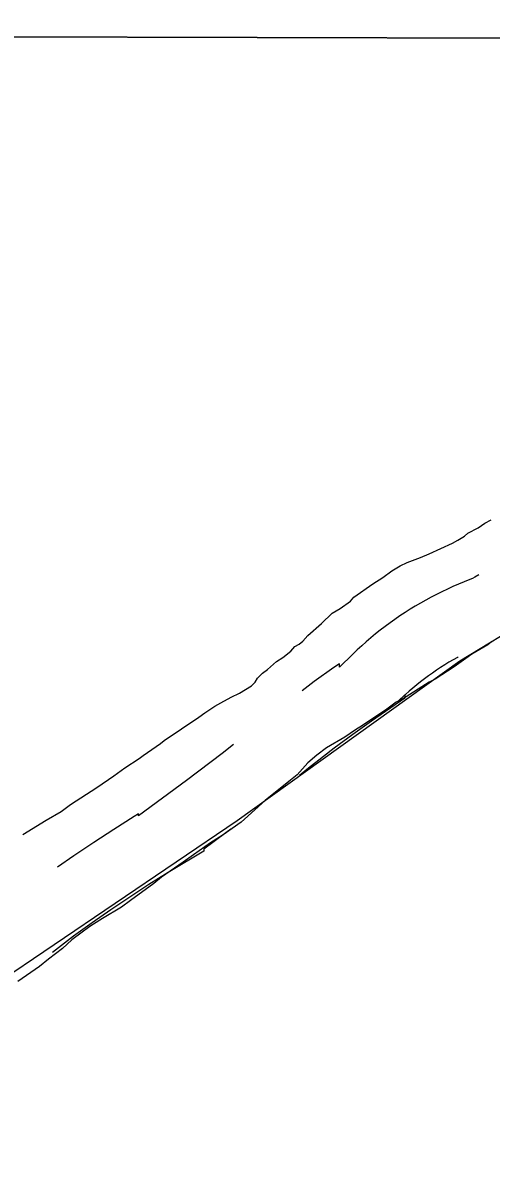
# Model space of a CAD drawing. Extents: x 3172231 to 3210228, y 940198 to 965780.
# Drawn here: x 3179143 to 3179358, y 963397 to 963919 of the extents above; entities that cross this region are included whole.
import ezdxf

# ---------------------------------------------------------------- set-up
doc = ezdxf.new("R2010")
doc.units = 0
for name, color, linetype in [('V-GRID-FRAM', 7, 'Continuous'), ('V-ROAD-CNTR', 7, 'Continuous'), ('V-SITE-VEGE', 7, 'Continuous'), ('V-TOPO-SHOR', 7, 'Continuous')]:
    doc.layers.add(name, color=color, linetype=linetype)

msp = doc.modelspace()

# ---------------------------------------------------------------- linework, layer by layer
at = {"layer": 'V-GRID-FRAM'}
msp.add_lwpolyline([(3176539.592, 963919.479), (3207827.662, 963842.116), (3207790.623, 945652.442), (3176486.679, 945729.845), (3176539.592, 963919.479)], dxfattribs=at)
at = {"layer": 'V-ROAD-CNTR'}
for points in [[(3179352.084, 963666.493), (3179350.271, 963665.437), (3179349.158, 963664.771), (3179347.956, 963664.325), (3179345.356, 963663.303), (3179342.784, 963662.24), (3179340.233, 963661.134), (3179337.701, 963659.983), (3179335.188, 963658.788), (3179332.697, 963657.55), (3179330.224, 963656.267), (3179327.776, 963654.941), (3179325.354, 963653.574), (3179322.954, 963652.164), (3179320.581, 963650.714), (3179318.231, 963649.221), (3179315.913, 963647.689), (3179313.616, 963646.116), (3179311.345, 963644.5), (3179309.106, 963642.847), (3179306.894, 963641.153), (3179304.715, 963639.424), (3179302.569, 963637.658), (3179300.452, 963635.855), (3179298.365, 963634.013), (3179296.308, 963632.134), (3179294.294, 963630.226), (3179288.126, 963624.199), (3179288.126, 963625.768), (3179285.59, 963624.021), (3179276.562, 963617.574), (3179270.979, 963613.435)], [(3179342.677, 963628.894), (3179342.296, 963628.687), (3179340.326, 963627.576), (3179338.376, 963626.43), (3179336.449, 963625.252), (3179334.543, 963624.041), (3179332.655, 963622.795), (3179330.79, 963621.518), (3179328.953, 963620.21), (3179327.136, 963618.869), (3179325.342, 963617.495), (3179323.573, 963616.09), (3179321.825, 963614.652), (3179320.104, 963613.187), (3179318.409, 963611.691), (3179316.744, 963610.17), (3179315.096, 963608.608), (3179318.126, 963611.569), (3179318.126, 963610), (3179302.816, 963599.459), (3179294.214, 963593.314), (3179285.721, 963587.02), (3179277.339, 963580.578), (3179274.758, 963578.522), (3179274.758, 963578.494), (3179269.877, 963574.629)], [(3179239.495, 963588.838), (3179234.262, 963584.694), (3179217.962, 963572.24), (3179195.954, 963556.015), (3179195.954, 963556.928), (3179193.919, 963555.706), (3179184.59, 963549.885), (3179175.365, 963543.902), (3179166.246, 963537.759), (3179158.71, 963532.489)], [(3179238.326, 963550.044), (3179235.972, 963548.246), (3179225.954, 963540.861), (3179225.954, 963539.948), (3179209.581, 963530.118), (3179200.694, 963524.573), (3179191.909, 963518.874), (3179183.224, 963513.025), (3179174.641, 963507.022), (3179166.162, 963500.872), (3179157.794, 963494.577), (3179156.42, 963493.505)]]:
    msp.add_lwpolyline(points, dxfattribs=at)
at = {"layer": 'V-SITE-VEGE'}
for p, q in [((3179645.434, 963911.799), (3177730.448, 963916.534)), ((3179354.807, 963690.168), (3179357.775, 963691.777)), ((3179345.452, 963684.188), (3179347.047, 963685.568)), ((3179347.047, 963685.568), (3179351.842, 963688.099)), ((3179351.842, 963688.099), (3179354.807, 963690.168)), ((3179329.242, 963676.133), (3179339.974, 963680.97)), ((3179339.974, 963680.97), (3179342.484, 963682.35)), ((3179342.484, 963682.35), (3179345.452, 963684.188)), ((3179325.359, 963674.519), (3179329.242, 963676.133)), ((3179312.117, 963668.301), (3179315.998, 963670.601)), ((3179315.998, 963670.601), (3179319.193, 963672.213)), ((3179319.193, 963672.213), (3179325.359, 963674.519)), ((3179303.447, 963662.327), (3179308.01, 963665.315)), ((3179308.01, 963665.315), (3179312.117, 963668.301)), ((3179294.776, 963656.353), (3179303.447, 963662.327)), ((3179288.391, 963651.071), (3179293.183, 963654.516)), ((3179293.183, 963654.516), (3179294.776, 963656.353)), ((3179279.953, 963644.184), (3179284.739, 963649.003)), ((3179284.739, 963649.003), (3179288.391, 963651.071)), ((3179273.567, 963638.675), (3179279.953, 963644.184)), ((3179271.29, 963636.152), (3179273.567, 963638.675)), ((3179265.815, 963631.56), (3179267.638, 963633.624)), ((3179267.638, 963633.624), (3179269.692, 963634.773)), ((3179269.692, 963634.773), (3179271.29, 963636.152)), ((3179259.2, 963626.737), (3179262.168, 963628.576)), ((3179262.168, 963628.576), (3179265.815, 963631.56)), ((3179252.815, 963621.455), (3179255.096, 963623.065)), ((3179255.096, 963623.065), (3179259.2, 963626.737)), ((3179249.399, 963617.329), (3179250.535, 963619.161)), ((3179250.535, 963619.161), (3179252.815, 963621.455)), ((3179242.327, 963612.274), (3179247.803, 963615.723)), ((3179247.803, 963615.723), (3179249.399, 963617.329)), ((3179230.911, 963606.29), (3179233.652, 963607.9)), ((3179233.652, 963607.9), (3179238.446, 963610.431)), ((3179238.446, 963610.431), (3179242.327, 963612.274)), ((3179223.61, 963601.235), (3179226.348, 963603.302)), ((3179226.348, 963603.302), (3179230.911, 963606.29)), ((3179207.638, 963590.664), (3179223.61, 963601.235)), ((3179198.057, 963583.77), (3179206.043, 963589.285)), ((3179206.043, 963589.285), (3179207.638, 963590.664)), ((3179189.616, 963578.029), (3179196.233, 963582.394)), ((3179196.233, 963582.394), (3179198.057, 963583.77)), ((3179184.596, 963574.351), (3179189.616, 963578.029)), ((3179176.838, 963569.065), (3179184.596, 963574.351)), ((3179164.745, 963561.25), (3179176.838, 963569.065)), ((3179160.409, 963558.035), (3179164.745, 963561.25)), ((3179153.563, 963554.125), (3179160.409, 963558.035)), ((3179142.837, 963547.459), (3179153.563, 963554.125))]:
    msp.add_line(p, q, dxfattribs=at)
msp.add_lwpolyline([(3179357.941, 963635.857), (3179356.188, 963634.421), (3179348.903, 963630.139), (3179347.154, 963628.996), (3179340.733, 963624.415), (3179331.986, 963618.697), (3179329.365, 963617.269), (3179317.12, 963609.552), (3179314.208, 963608.131), (3179309.831, 963604.979), (3179298.747, 963597.543), (3179295.54, 963595.542), (3179290.582, 963592.107), (3179282.132, 963587.256), (3179277.751, 963583.817), (3179273.663, 963580.374), (3179268.687, 963574.912), (3179264.89, 963571.756), (3179254.085, 963563.159), (3179242.978, 963553.111), (3179234.811, 963547.387), (3179228.978, 963543.67), (3179221.104, 963538.235), (3179216.434, 963534.796), (3179206.516, 963527.931), (3179203.012, 963525.062), (3179192.217, 963517.333), (3179188.131, 963514.181), (3179179.388, 963509.041), (3179173.555, 963505.323), (3179165.384, 963499.31), (3179161.001, 963495.29), (3179154.578, 963490.42), (3179150.489, 963486.979), (3179140.57, 963480.11)], dxfattribs=at)
at = {"layer": 'V-TOPO-SHOR'}
msp.add_lwpolyline([(3179017.149, 963402.381), (3179241.21, 963553.934), (3179343.391, 963627.05), (3179407.91, 963666.259), (3179447.318, 963682.267), (3179486.7, 963687.538), (3179529.647, 963687.432), (3179579.717, 963672.993), (3179640.56, 963672.842), (3179719.274, 963663.7), (3179857.038, 963652.622), (3179937.564, 963652.423), (3180005.551, 963646.887), (3180057.428, 963639.601), (3180118.248, 963630.503), (3180173.718, 963628.576), (3180256.029, 963626.583), (3180325.819, 963626.411), (3180397.398, 963626.234), (3180560.245, 963627.62), (3180646.135, 963625.618), (3180726.67, 963628.998), (3180749.929, 963627.151), (3180774.973, 963623.51)], dxfattribs=at)

doc.saveas('drawing.dxf')
